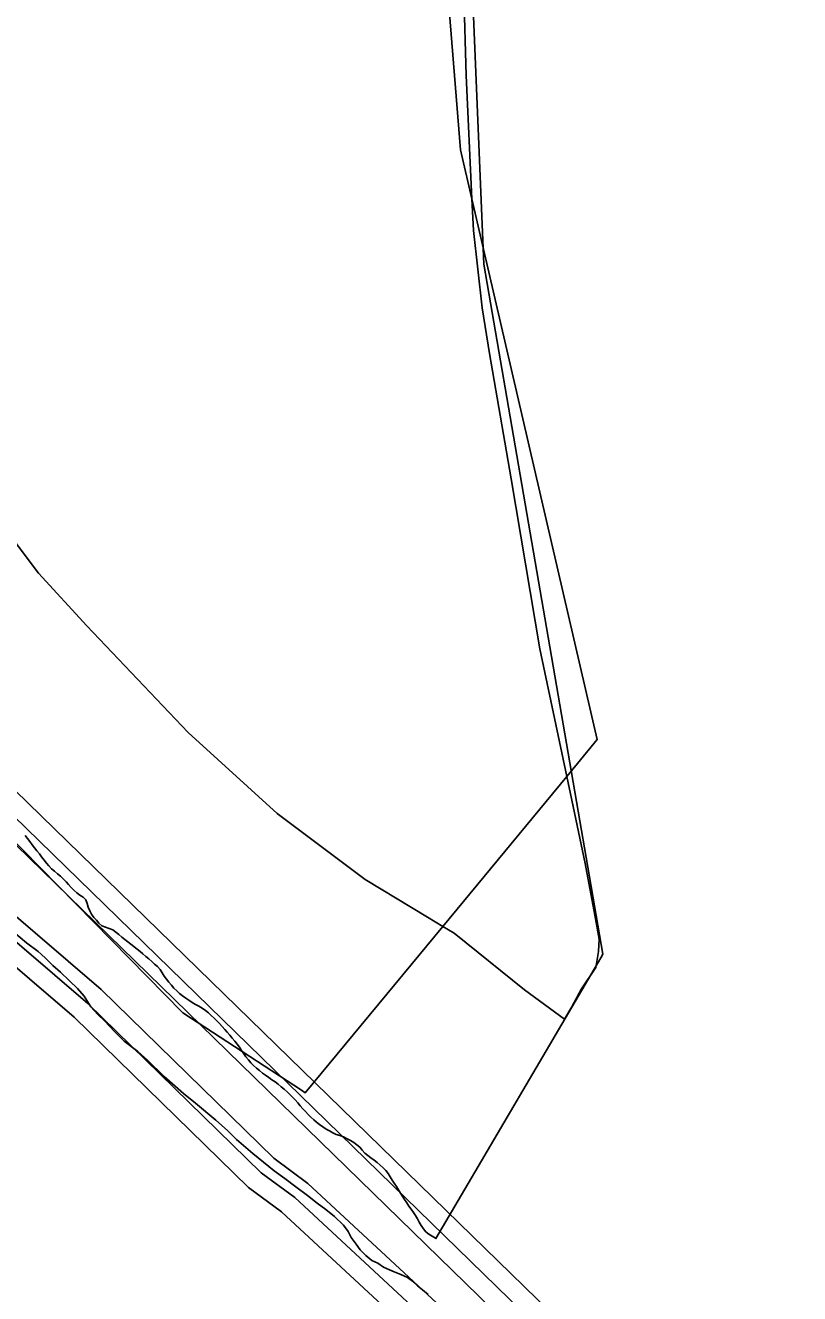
# Model space of a CAD drawing. Extents: x 2260773 to 2342389, y 552869 to 618546.
# Drawn here: x 2306330 to 2307933, y 573367 to 575994 of the extents above; entities that cross this region are included whole.
import ezdxf

# ---------------------------------------------------------------- set-up
doc = ezdxf.new("R2010")
doc.units = 0
for name, color, linetype in [('Exist Boundary Land Use Reservation Military US Department of Defense', 7, 'Continuous'), ('Exist Boundary Political City Limit New', 7, 'Continuous'), ('Exist Hydrographic Buffer Line', 7, 'Continuous'), ('Exist Hydrographic Misc Water Feature', 7, 'Continuous'), ('Exist Hydrographic River Shore', 7, 'Continuous'), ('Exist Road Non-System Type 51', 7, 'Continuous'), ('Map Preparation Boundary City Limit Buffer Line', 7, 'Continuous')]:
    doc.layers.add(name, color=color, linetype=linetype)

msp = doc.modelspace()

# ---------------------------------------------------------------- linework, layer by layer
at = {"layer": 'Exist Boundary Land Use Reservation Military US Department of Defense'}
msp.add_line((2307194, 574127.7), (2307450.4, 574438), dxfattribs=at)
for points in [[(2307184.2, 576309.1), (2307230.8, 575735.6), (2307254.2, 575634.5)], [(2304908.4, 575801.8), (2305032.3, 575666.3), (2305769.9, 574850.7), (2306656, 573948.8), (2306901.3, 573788.3)], [(2307450.4, 574438), (2307513.6, 574514.4), (2307254.2, 575634.5)], [(2306901.3, 573788.3), (2306909.4, 573783), (2307194, 574127.7)]]:
    msp.add_lwpolyline(points, dxfattribs=at)
at = {"layer": 'Exist Boundary Political City Limit New'}
for points in [[(2307201.5, 577352.9), (2307278.8, 575498.8), (2307525.2, 574070), (2307521, 574062.4), (2307179.8, 573481.2), (2307178.8, 573481.8), (2307172, 573485.9), (2307165, 573490.1), (2307159, 573495.1), (2307153.8, 573501.2), (2307149.2, 573507.9), (2307145.2, 573514.8), (2307141.5, 573521.8), (2307137.5, 573528.8), (2307133, 573535.4), (2307128.2, 573541.9), (2307123.8, 573548.4), (2307119.2, 573555.1), (2307114.8, 573561.7), (2307106.2, 573575.2), (2307102, 573582.1), (2307097.8, 573588.9), (2307093.5, 573595.7), (2307089.2, 573602.4), (2307085, 573609.2), (2307080.8, 573615.9), (2307075.8, 573622.2), (2307070.2, 573627.9), (2307064.2, 573633.2), (2307058, 573638.4), (2307051.8, 573643.4), (2307045.2, 573648.2), (2307039, 573653), (2307032.8, 573658.1), (2307027.2, 573663.9), (2307022, 573670.1), (2307016.2, 573675.3), (2307009.5, 573679.8), (2307002.8, 573684), (2306995.8, 573687.9), (2306988.5, 573691.6), (2306981, 573694.4), (2306973.5, 573696.8), (2306966.2, 573700.2), (2306959.2, 573703.9), (2306952.2, 573707.9), (2306945.5, 573712.3), (2306939, 573717.1), (2306932.8, 573722.1), (2306926.8, 573727.3), (2306920.8, 573732.8), (2306915, 573738.3), (2306909.5, 573744), (2306904, 573749.9), (2306898.8, 573756), (2306893.8, 573762.1), (2306888.5, 573768.1), (2306883, 573774), (2306877.2, 573779.6), (2306871.5, 573785.1), (2306865.5, 573790.4), (2306859.2, 573795.6), (2306853.2, 573800.6), (2306846.8, 573805.4), (2306840.2, 573810.1), (2306833.8, 573814.6), (2306827, 573819.2), (2306820.5, 573823.9), (2306814.2, 573828.9), (2306808.2, 573834.1), (2306802.2, 573839.6), (2306796.8, 573845.2), (2306791.5, 573851.2)], [(2306791.5, 573851.2), (2306786.5, 573857.5), (2306781.8, 573864), (2306777.2, 573870.6), (2306772.8, 573877.2), (2306768.2, 573883.8), (2306763.2, 573890.1), (2306758, 573896.2), (2306753, 573902.3), (2306747.8, 573908.4), (2306742.5, 573914.4), (2306737.2, 573920.4), (2306731.8, 573926.3), (2306726.2, 573932.1), (2306720.8, 573937.8), (2306714.8, 573943.3), (2306708.8, 573948.6), (2306702.5, 573953.6), (2306696, 573958.3), (2306689.2, 573962.4), (2306682, 573966.1), (2306675.2, 573970.3), (2306668.5, 573974.8), (2306662, 573979.2), (2306655.2, 573983.9), (2306649, 573988.8), (2306643.2, 573994.1), (2306637.5, 573999.8), (2306632.2, 574005.8), (2306627.2, 574012), (2306622.2, 574018.2), (2306617.2, 574024.7), (2306613, 574031.6), (2306608.8, 574038.3), (2306603.5, 574044.3), (2306597.5, 574049.6), (2306591.5, 574054.9), (2306585.5, 574060.1), (2306579.5, 574065.3), (2306573.2, 574070.5), (2306567.2, 574075.6), (2306561, 574080.7), (2306548.5, 574090.7), (2306536, 574100.7), (2306529.5, 574105.6), (2306523.2, 574110.6), (2306517, 574115.5), (2306510.8, 574120.4), (2306503.2, 574123.2), (2306495.5, 574125.9), (2306488.2, 574129.1), (2306482.2, 574134.2), (2306477, 574140.2), (2306471.8, 574146.3), (2306466.8, 574152.8), (2306463, 574159.8), (2306460, 574167.2), (2306457.8, 574175.1), (2306454.8, 574182.5), (2306449.8, 574188.2), (2306442.8, 574192.6), (2306436.2, 574197.2), (2306430.5, 574202.8), (2306425, 574208.5), (2306419.5, 574214.4), (2306414, 574220.2), (2306408.2, 574225.9), (2306402.5, 574231.4), (2306396.2, 574236.6), (2306390.2, 574241.7), (2306384.2, 574247), (2306378.8, 574252.8), (2306373.5, 574258.8), (2306368.5, 574265), (2306363.5, 574271.4), (2306358.8, 574277.7), (2306353.8, 574284.1), (2306349, 574290.4), (2306344, 574296.8), (2306339.2, 574303.2), (2306334.5, 574309.6), (2306329.8, 574316)]]:
    msp.add_lwpolyline(points, dxfattribs=at)
at = {"layer": 'Exist Hydrographic Buffer Line'}
for points in [[(2308605.3, 572101.8), (2308384.5, 572179.8), (2308289.8, 572243.7), (2307829.6, 572652.2), (2307342.6, 573143.5), (2306887.4, 573566), (2306818.1, 573617.1), (2306459.1, 573968.1), (2306180.6, 574206.8), (2305802.9, 574593.9), (2305700.4, 574650.5), (2305686.8, 574691.9), (2305256.8, 575202.8), (2305037.8, 575466.2), (2304918.7, 575590.8), (2304581.4, 575980.1), (2304050.1, 576582.4)], [(2304792.4, 576024), (2304953.6, 575800.4), (2305360.8, 575344.7), (2305655.5, 574989.7), (2307819.2, 572880.8), (2307961.3, 572692.2), (2308367.4, 572421.9), (2308632.6, 572285.3)], [(2304759.6, 576001), (2304921.2, 575777), (2305330.7, 575318.6), (2305624.7, 574964.2), (2307789, 572854.3), (2307876.2, 572691.5), (2307370.9, 573171.7), (2306914.7, 573595.4), (2306843.9, 573647.8), (2306487.1, 573996.7), (2306207.9, 574236.1), (2305831.4, 574621.8), (2305735.6, 574677.1), (2305717.4, 574717.7), (2305287.4, 575228.5), (2305068.6, 575491.8), (2304948.4, 575617.8), (2304611.5, 576006.3)]]:
    msp.add_lwpolyline(points, dxfattribs=at)
at = {"layer": 'Exist Hydrographic Misc Water Feature'}
msp.add_lwpolyline([(2306306.1, 574115.5), (2306332.5, 574093.7), (2306356.7, 574075.9), (2306370.7, 574062.4), (2306386.7, 574046.6), (2306402.7, 574032.8), (2306420.9, 574014.7), (2306437.5, 573998.9), (2306451.9, 573983.3), (2306465.6, 573961.3), (2306480, 573945.4), (2306494.3, 573931.5), (2306514.4, 573909.8), (2306534.1, 573890.2), (2306562.8, 573868.4), (2306582.7, 573850.5), (2306617.1, 573816.9), (2306657.5, 573781.6), (2306681.9, 573761.7), (2306724, 573726.2), (2306748.4, 573704.7), (2306766.6, 573686.5), (2306800.9, 573657), (2306822.6, 573639.6), (2306845.2, 573621.6), (2306867.1, 573605.7), (2306889.7, 573588.1), (2306913.7, 573570.3), (2306934, 573554.7), (2306952, 573541), (2306970, 573526.9), (2306988.3, 573509.1), (2306998.3, 573495.5), (2307004.5, 573483.2), (2307014.9, 573469.5), (2307023.2, 573457.7), (2307034.8, 573445.8), (2307047.1, 573435.8), (2307059.4, 573429.9), (2307071.1, 573422.1), (2307083.4, 573416.2), (2307093.5, 573412.3), (2307107.2, 573406.5), (2307121.2, 573400.8), (2307131.4, 573392.7), (2307141.7, 573383.1), (2307151.7, 573375.1), (2307163.8, 573365.1)], dxfattribs=at)
at = {"layer": 'Exist Hydrographic River Shore'}
for points in [[(2308936.9, 572246.2), (2308843.3, 572269.7), (2308644.3, 572320.4), (2308394.7, 572457), (2307993.3, 572716.3), (2307849.1, 572907.3), (2305686.2, 575015.3), (2305391.1, 575370.9), (2304986.2, 575823.8), (2304825.2, 576047)], [(2309003.2, 571980.8), (2308958.2, 571977.5), (2308683.3, 572032), (2308366.2, 572143.9), (2308265.2, 572212), (2307802.1, 572623.2), (2307314.1, 573115.4), (2306860.1, 573536.8), (2306792.1, 573586.6), (2306431.2, 573939.4), (2306153.1, 574177.6), (2305774.2, 574565.9), (2305665.1, 574624)]]:
    msp.add_lwpolyline(points, dxfattribs=at)
at = {"layer": 'Exist Road Non-System Type 51'}
msp.add_line((2307194, 574127.7), (2307162.4, 574146.8), dxfattribs=at)
for points in [[(2307185.5, 577383.1), (2307227.7, 576399.8), (2307242.5, 575889.4), (2307254.2, 575634.5)], [(2307162.4, 574146.8), (2307033.4, 574224.9), (2306851, 574361.3), (2306666.8, 574529), (2306456.8, 574750.2), (2306357.3, 574859), (2306283.7, 574956.7), (2306237.6, 575026.7), (2306165.8, 575200), (2306126.1, 575312.4), (2306089.3, 575487.5), (2306058, 575673.7), (2306030.4, 575760.4), (2305982.5, 575835.9), (2305954.8, 575878.3), (2305919.3, 575910.3)], [(2307254.2, 575634.5), (2307257.2, 575568.7), (2307275.7, 575408.3), (2307290.4, 575314.3), (2307335.5, 575054.4), (2307394.5, 574702.3), (2307450.4, 574438)], [(2307450.4, 574438), (2307460.8, 574388.9), (2307488.4, 574258), (2307508.7, 574151.1), (2307517.9, 574101.4), (2307516.1, 574075.5), (2307510.5, 574042.4), (2307481.1, 573998.1), (2307460.8, 573961.3), (2307446.1, 573935.5), (2307363.2, 573996.3), (2307217.7, 574113.4), (2307194, 574127.7)]]:
    msp.add_lwpolyline(points, dxfattribs=at)
at = {"layer": 'Map Preparation Boundary City Limit Buffer Line'}
for points in [[(2307201.5, 577352.9), (2307278.8, 575498.8), (2307525.2, 574070), (2307521, 574062.4), (2307179.8, 573481.2), (2307178.8, 573481.8), (2307172, 573485.9), (2307165, 573490.1), (2307159, 573495.1), (2307153.8, 573501.2), (2307149.2, 573507.9), (2307145.2, 573514.8), (2307141.5, 573521.8), (2307137.5, 573528.8), (2307133, 573535.4), (2307128.2, 573541.9), (2307123.8, 573548.4), (2307119.2, 573555.1), (2307114.8, 573561.7), (2307106.2, 573575.2), (2307102, 573582.1), (2307097.8, 573588.9), (2307093.5, 573595.7), (2307089.2, 573602.4), (2307085, 573609.2), (2307080.8, 573615.9), (2307075.8, 573622.2), (2307070.2, 573627.9), (2307064.2, 573633.2), (2307058, 573638.4), (2307051.8, 573643.4), (2307045.2, 573648.2), (2307039, 573653), (2307032.8, 573658.1), (2307027.2, 573663.9), (2307022, 573670.1), (2307016.2, 573675.3), (2307009.5, 573679.8), (2307002.8, 573684), (2306995.8, 573687.9), (2306988.5, 573691.6), (2306981, 573694.4), (2306973.5, 573696.8), (2306966.2, 573700.2), (2306959.2, 573703.9), (2306952.2, 573707.9), (2306945.5, 573712.3), (2306939, 573717.1), (2306932.8, 573722.1), (2306926.8, 573727.3), (2306920.8, 573732.8), (2306915, 573738.3), (2306909.5, 573744), (2306904, 573749.9), (2306898.8, 573756), (2306893.8, 573762.1), (2306888.5, 573768.1), (2306883, 573774), (2306877.2, 573779.6), (2306871.5, 573785.1), (2306865.5, 573790.4), (2306859.2, 573795.6), (2306853.2, 573800.6), (2306846.8, 573805.4), (2306840.2, 573810.1), (2306833.8, 573814.6), (2306827, 573819.2), (2306820.5, 573823.9), (2306814.2, 573828.9), (2306808.2, 573834.1), (2306802.2, 573839.6), (2306796.8, 573845.2), (2306791.5, 573851.2)], [(2306791.5, 573851.2), (2306786.5, 573857.5), (2306781.8, 573864), (2306777.2, 573870.6), (2306772.8, 573877.2), (2306768.2, 573883.8), (2306763.2, 573890.1), (2306758, 573896.2), (2306753, 573902.3), (2306747.8, 573908.4), (2306742.5, 573914.4), (2306737.2, 573920.4), (2306731.8, 573926.3), (2306726.2, 573932.1), (2306720.8, 573937.8), (2306714.8, 573943.3), (2306708.8, 573948.6), (2306702.5, 573953.6), (2306696, 573958.3), (2306689.2, 573962.4), (2306682, 573966.1), (2306675.2, 573970.3), (2306668.5, 573974.8), (2306662, 573979.2), (2306655.2, 573983.9), (2306649, 573988.8), (2306643.2, 573994.1), (2306637.5, 573999.8), (2306632.2, 574005.8), (2306627.2, 574012), (2306622.2, 574018.2), (2306617.2, 574024.7), (2306613, 574031.6), (2306608.8, 574038.3), (2306603.5, 574044.3), (2306597.5, 574049.6), (2306591.5, 574054.9), (2306585.5, 574060.1), (2306579.5, 574065.3), (2306573.2, 574070.5), (2306567.2, 574075.6), (2306561, 574080.7), (2306548.5, 574090.7), (2306536, 574100.7), (2306529.5, 574105.6), (2306523.2, 574110.6), (2306517, 574115.5), (2306510.8, 574120.4), (2306503.2, 574123.2), (2306495.5, 574125.9), (2306488.2, 574129.1), (2306482.2, 574134.2), (2306477, 574140.2), (2306471.8, 574146.3), (2306466.8, 574152.8), (2306463, 574159.8), (2306460, 574167.2), (2306457.8, 574175.1), (2306454.8, 574182.5), (2306449.8, 574188.2), (2306442.8, 574192.6), (2306436.2, 574197.2), (2306430.5, 574202.8), (2306425, 574208.5), (2306419.5, 574214.4), (2306414, 574220.2), (2306408.2, 574225.9), (2306402.5, 574231.4), (2306396.2, 574236.6), (2306390.2, 574241.7), (2306384.2, 574247), (2306378.8, 574252.8), (2306373.5, 574258.8), (2306368.5, 574265), (2306363.5, 574271.4), (2306358.8, 574277.7), (2306353.8, 574284.1), (2306349, 574290.4), (2306344, 574296.8), (2306339.2, 574303.2), (2306334.5, 574309.6), (2306329.8, 574316)]]:
    msp.add_lwpolyline(points, dxfattribs=at)

doc.saveas('drawing.dxf')
